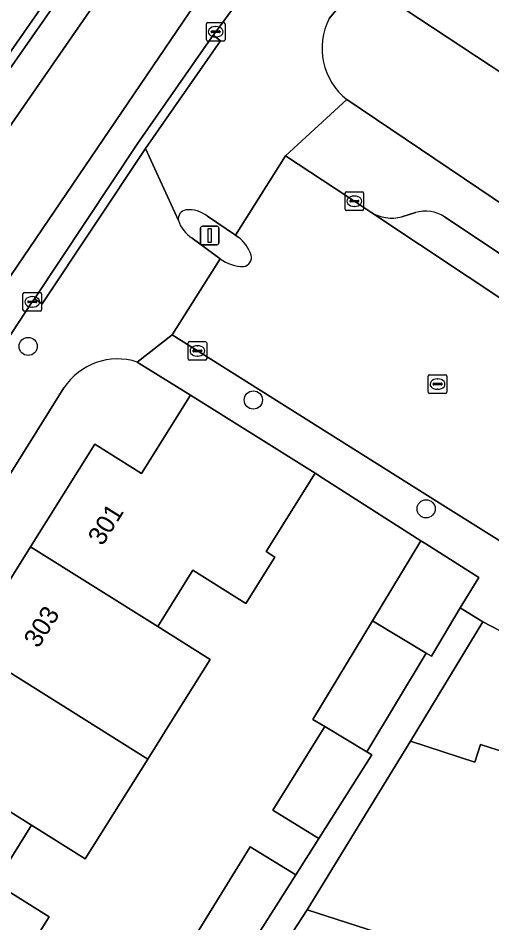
# Model space of a CAD drawing. Extents: x 160554 to 161248, y 385329 to 386506.
# Drawn here: x 160954.67 to 160980.2, y 385929.39 to 385978.1 of the extents above; entities that cross this region are included whole.
import ezdxf

# ---------------------------------------------------------------- set-up
doc = ezdxf.new("R2010")
doc.units = 0
for name, color, linetype in [('IMGEO_Boom', 7, 'Continuous'), ('IMGEO_Erf', 7, 'Continuous'), ('IMGEO_Kolk', 7, 'Continuous'), ('IMGEO_Lichtmast', 7, 'Continuous'), ('IMGEO_Muur', 7, 'Continuous'), ('IMGEO_Pand', 7, 'Continuous'), ('IMGEO_Pand_nummerreeks', 7, 'Continuous'), ('IMGEO_Parkeervlak_open', 7, 'Continuous'), ('IMGEO_Rijbaan_lokaal_gesloten', 7, 'Continuous'), ('IMGEO_Rijbaan_lokaal_open', 7, 'Continuous'), ('IMGEO_Rioolput', 7, 'Continuous'), ('IMGEO_Verkeerseiland_open', 7, 'Continuous'), ('IMGEO_Voetpad_open', 7, 'Continuous')]:
    doc.layers.add(name, color=color, linetype=linetype)

msp = doc.modelspace()

# ---------------------------------------------------------------- linework, layer by layer
at = {"layer": 'IMGEO_Boom'}
for centre in [(160955.216, 385960.426), (160967.345, 385957.543), (160976.653, 385951.684)]:
    msp.add_circle(centre, 0.489, dxfattribs=at)
at = {"layer": 'IMGEO_Erf'}
for points in [[(160973.158, 385980.138), (160971.425, 385978.081)], [(160990.671, 385978.384), (160995.939, 385974.905), (161000, 385972.222), (161001.356, 385971.326), (161000, 385969.274), (160999.598, 385968.666), (160996.842, 385964.493), (160991.425, 385968.071), (160986.157, 385971.551), (160980.89, 385975.03), (160975.474, 385978.608)], [(160972.379, 385973.71), (161000, 385955.113), (161004.713, 385952.127)], [(160951.978, 385944.274), (160955.344, 385949.646), (160958.803, 385955.165), (160961.328, 385953.583), (160963.967, 385957.794), (160961.089, 385959.583)], [(160957.146, 385958.196), (160940.762, 385931.96), (160928.645, 385912.556), (160950.606, 385901.288), (160954.099, 385900.801), (160955.933, 385906.203), (160950.957, 385907.896), (160953.774, 385913.087), (160955.257, 385912.582), (160956.566, 385916.429), (160959.118, 385915.56), (160959.984, 385916.775), (160957.71, 385918.208), (160960.463, 385922.651), (160962.797, 385921.209), (160964.094, 385923.252), (160961.737, 385924.708), (160964.402, 385929.008), (160967.182, 385933.495)], [(160967.182, 385933.495), (160969.633, 385931.981), (160970.877, 385933.942), (160968.404, 385935.469), (160971.191, 385939.967), (160970.559, 385940.348), (160973.764, 385945.662), (160976.362, 385949.968), (160971.146, 385953.29), (160970.67, 385953.594), (160968.031, 385949.382), (160968.51, 385949.082), (160966.95, 385946.592), (160964.091, 385948.384), (160962.193, 385945.354), (160965.025, 385943.579), (160963.084, 385940.48), (160961.66, 385938.207), (160958.293, 385932.836), (160955.393, 385934.653), (160953.441, 385931.538), (160956.343, 385929.72), (160954.928, 385927.461), (160953.424, 385925.061)], [(161039.687, 385927.317), (161013.833, 385932.134), (161004.116, 385934.809), (161000, 385936.274), (160994.519, 385938.283), (160989.848, 385940.323), (160979.7, 385945.599), (160975.804, 385939.173), (160979.278, 385938.053), (160979.584, 385939.004), (160985.637, 385937.051), (160986.115, 385938.532), (160990.202, 385937.214), (160989.724, 385935.733), (160991.773, 385935.072), (160997.783, 385933.133), (161000, 385932.418), (161003.794, 385931.194), (161009.971, 385929.201)], [(160978.216, 385927.521), (160970.238, 385930.094), (160965.988, 385923.562)]]:
    msp.add_lwpolyline(points, dxfattribs=at)
msp.add_lwpolyline([(160979.499, 385947.991), (160976.632, 385949.796), (160976.362, 385949.968), (160973.764, 385945.662), (160976.663, 385943.913), (160976.934, 385943.749), (160978.49, 385946.347)], close=True, dxfattribs=at)
for centre, radius, start, end in [((160974.583, 385976.481), 3.54, 153.1254, 231.4989), ((160960.024, 385956.311), 3.441, 71.9753, 146.7846)]:
    msp.add_arc(centre, radius, start, end, dxfattribs=at)
at = {"layer": 'IMGEO_Kolk'}
for p, q in [((160964.819, 385976.939), (160964.819, 385977.791)), ((160964.894, 385977.865), (160965.746, 385977.865)), ((160965.307, 385977.645), (160965.332, 385977.645)), ((160965.82, 385977.791), (160965.82, 385976.939)), ((160965.078, 385977.359), (160965.078, 385977.371)), ((160965.516, 385977.322), (160965.118, 385977.322)), ((160965.121, 385977.408), (160965.519, 385977.408)), ((160965.562, 385977.371), (160965.562, 385977.359)), ((160965.746, 385976.865), (160964.894, 385976.865)), ((160965.33, 385977.085), (160965.305, 385977.085)), ((160972.287, 385967.818), (160972.287, 385968.67)), ((160972.362, 385968.744), (160973.214, 385968.744)), ((160972.775, 385968.524), (160972.8, 385968.524)), ((160973.288, 385968.67), (160973.288, 385967.818)), ((160972.546, 385968.238), (160972.546, 385968.25)), ((160972.984, 385968.201), (160972.586, 385968.201)), ((160972.589, 385968.287), (160972.987, 385968.287)), ((160972.798, 385967.964), (160972.773, 385967.964)), ((160973.03, 385968.25), (160973.03, 385968.238)), ((160973.214, 385967.744), (160972.362, 385967.744)), ((160954.934, 385962.399), (160954.934, 385963.251)), ((160955.009, 385963.325), (160955.861, 385963.325)), ((160955.422, 385963.105), (160955.447, 385963.105)), ((160955.935, 385963.251), (160955.935, 385962.399)), ((160955.193, 385962.819), (160955.193, 385962.831)), ((160955.631, 385962.782), (160955.233, 385962.782)), ((160955.236, 385962.868), (160955.634, 385962.868)), ((160955.445, 385962.545), (160955.42, 385962.545)), ((160955.677, 385962.831), (160955.677, 385962.819)), ((160955.861, 385962.325), (160955.009, 385962.325)), ((160963.834, 385959.759), (160963.834, 385960.611)), ((160963.909, 385960.685), (160964.761, 385960.685)), ((160964.835, 385960.611), (160964.835, 385959.759)), ((160964.093, 385960.179), (160964.093, 385960.191)), ((160964.531, 385960.142), (160964.133, 385960.142)), ((160964.136, 385960.228), (160964.534, 385960.228)), ((160964.322, 385960.465), (160964.347, 385960.465)), ((160964.577, 385960.191), (160964.577, 385960.179)), ((160964.761, 385959.685), (160963.909, 385959.685)), ((160964.345, 385959.905), (160964.32, 385959.905))]:
    msp.add_line(p, q, dxfattribs=at)
for points in [[(160964.819, 385976.939), (160964.819, 385977.791)], [(160964.894, 385977.865), (160965.746, 385977.865)], [(160965.82, 385977.791), (160965.82, 385976.939)], [(160965.746, 385976.865), (160964.894, 385976.865)], [(160972.287, 385967.818), (160972.287, 385968.67)], [(160972.362, 385968.744), (160973.214, 385968.744)], [(160973.288, 385968.67), (160973.288, 385967.818)], [(160973.214, 385967.744), (160972.362, 385967.744)], [(160954.934, 385962.399), (160954.934, 385963.251)], [(160955.009, 385963.325), (160955.861, 385963.325)], [(160955.935, 385963.251), (160955.935, 385962.399)], [(160955.861, 385962.325), (160955.009, 385962.325)], [(160963.834, 385959.759), (160963.834, 385960.611)], [(160963.909, 385960.685), (160964.761, 385960.685)], [(160964.835, 385960.611), (160964.835, 385959.759)], [(160964.761, 385959.685), (160963.909, 385959.685)]]:
    msp.add_lwpolyline(points, dxfattribs=at)
for centre, radius, start, end in [((160964.896, 385977.789), 0.0765, 91.552, 178.448), ((160964.896, 385977.789), 0.0765, 91.552, 178.448), ((160965.744, 385977.789), 0.0765, 1.552, 88.448), ((160965.744, 385977.789), 0.0765, 1.552, 88.448), ((160965.118, 385977.368), 0.0403, 85.8775, 175.7526), ((160965.115, 385977.358), 0.0366, 178.938, 274.7102), ((160965.519, 385977.365), 0.043, 264.8664, 352.4533), ((160965.523, 385977.37), 0.0386, 1.7309, 96.639), ((160964.896, 385976.941), 0.0765, 181.552, 268.448), ((160964.896, 385976.941), 0.0765, 181.552, 268.448), ((160965.744, 385976.941), 0.0765, 271.552, 358.448), ((160965.744, 385976.941), 0.0765, 271.552, 358.448), ((160972.364, 385968.668), 0.0765, 91.552, 178.448), ((160972.364, 385968.668), 0.0765, 91.552, 178.448), ((160973.212, 385968.668), 0.0765, 1.552, 88.448), ((160973.212, 385968.668), 0.0765, 1.552, 88.448), ((160972.586, 385968.247), 0.0403, 85.8775, 175.7526), ((160972.583, 385968.237), 0.0366, 178.938, 274.7102), ((160972.987, 385968.244), 0.043, 264.8664, 352.4533), ((160972.991, 385968.249), 0.0386, 1.7309, 96.639), ((160972.364, 385967.82), 0.0765, 181.552, 268.448), ((160972.364, 385967.82), 0.0765, 181.552, 268.448), ((160973.212, 385967.82), 0.0765, 271.552, 358.448), ((160973.212, 385967.82), 0.0765, 271.552, 358.448), ((160955.011, 385963.249), 0.0765, 91.552, 178.448), ((160955.011, 385963.249), 0.0765, 91.552, 178.448), ((160955.859, 385963.249), 0.0765, 1.552, 88.448), ((160955.859, 385963.249), 0.0765, 1.552, 88.448), ((160955.233, 385962.828), 0.0403, 85.8775, 175.7526), ((160955.23, 385962.818), 0.0366, 178.938, 274.7102), ((160955.634, 385962.825), 0.043, 264.8664, 352.4533), ((160955.638, 385962.83), 0.0386, 1.7309, 96.639), ((160955.011, 385962.401), 0.0765, 181.552, 268.448), ((160955.011, 385962.401), 0.0765, 181.552, 268.448), ((160955.859, 385962.401), 0.0765, 271.552, 358.448), ((160955.859, 385962.401), 0.0765, 271.552, 358.448), ((160963.911, 385960.609), 0.0765, 91.552, 178.448), ((160963.911, 385960.609), 0.0765, 91.552, 178.448), ((160964.759, 385960.609), 0.0765, 1.552, 88.448), ((160964.759, 385960.609), 0.0765, 1.552, 88.448), ((160964.133, 385960.188), 0.0403, 85.8775, 175.7526), ((160964.13, 385960.178), 0.0366, 178.938, 274.7102), ((160964.534, 385960.185), 0.043, 264.8664, 352.4533), ((160964.538, 385960.19), 0.0386, 1.7309, 96.639), ((160963.911, 385959.761), 0.0765, 181.552, 268.448), ((160963.911, 385959.761), 0.0765, 181.552, 268.448), ((160964.759, 385959.761), 0.0765, 271.552, 358.448), ((160964.759, 385959.761), 0.0765, 271.552, 358.448)]:
    msp.add_arc(centre, radius, start, end, dxfattribs=at)
for centre, major_axis, ratio, start_param, end_param in [((160965.306, 385977.365), (-0.387, 0.002), 0.722429, 4.712389, 7.853982), ((160965.331, 385977.365), (-0.39, 0.002), 0.717154, 1.570796, 4.712389), ((160972.774, 385968.244), (-0.387, 0.002), 0.722429, 4.712389, 7.853982), ((160972.799, 385968.244), (-0.39, 0.002), 0.717154, 1.570796, 4.712389), ((160955.421, 385962.825), (-0.387, 0.002), 0.722429, 4.712389, 7.853982), ((160955.446, 385962.825), (-0.39, 0.002), 0.717154, 1.570796, 4.712389), ((160964.321, 385960.185), (-0.387, 0.002), 0.722429, 4.712389, 7.853982), ((160964.346, 385960.185), (-0.39, 0.002), 0.717154, 1.570796, 4.712389)]:
    msp.add_ellipse(centre, major_axis=major_axis, ratio=ratio, start_param=start_param, end_param=end_param, dxfattribs=at)
at = {"layer": 'IMGEO_Lichtmast'}
for p, q in [((160964.598, 385966.896), (160965.388, 385966.896)), ((160965.388, 385966.896), (160964.598, 385966.896)), ((160964.498, 385965.996), (160964.498, 385966.796)), ((160964.498, 385966.796), (160964.498, 385965.996)), ((160965.488, 385966.796), (160965.488, 385965.996)), ((160965.488, 385965.996), (160965.488, 385966.796)), ((160965.388, 385965.896), (160964.598, 385965.896)), ((160964.598, 385965.896), (160965.388, 385965.896))]:
    msp.add_line(p, q, dxfattribs=at)
msp.add_lwpolyline([(160964.918, 385966.771), (160965.068, 385966.771), (160965.068, 385966.021), (160964.918, 385966.021), (160964.918, 385966.771)], dxfattribs=at)
for centre, start, end in [((160964.598, 385966.796), 90, 180), ((160964.598, 385966.796), 90, 180), ((160965.388, 385966.796), 0, 90), ((160965.388, 385966.796), 360, 90), ((160964.598, 385965.996), 180, 270), ((160964.598, 385965.996), 180, 270), ((160965.388, 385965.996), 270, 0), ((160965.388, 385965.996), 270, 0)]:
    msp.add_arc(centre, 0.1, start, end, dxfattribs=at)
at = {"layer": 'IMGEO_Muur'}
for points in [[(160970.67, 385953.594), (160971.146, 385953.29)], [(160971.146, 385953.29), (160976.632, 385949.796)]]:
    msp.add_lwpolyline(points, dxfattribs=at)
at = {"layer": 'IMGEO_Pand'}
for points in [[(160985.403, 385981.864), (160984.159, 385982.685), (160979.987, 385985.441), (160978.659, 385983.431), (160977.166, 385981.17), (160975.474, 385978.608), (160980.89, 385975.03)], [(160968.51, 385949.082), (160968.031, 385949.382), (160970.67, 385953.594), (160963.967, 385957.794), (160961.328, 385953.583), (160958.803, 385955.165), (160955.344, 385949.646), (160962.193, 385945.354), (160964.091, 385948.384), (160966.95, 385946.592)], [(160962.193, 385945.354), (160955.344, 385949.646), (160951.978, 385944.274), (160961.66, 385938.207), (160963.084, 385940.48), (160965.025, 385943.579)], [(160976.663, 385943.913), (160973.764, 385945.662), (160970.559, 385940.348), (160971.191, 385939.967), (160973.457, 385938.599)], [(160951.978, 385944.274), (160948.612, 385938.902), (160955.393, 385934.653), (160958.293, 385932.836), (160961.66, 385938.207)], [(160973.728, 385938.436), (160973.457, 385938.599), (160971.191, 385939.967), (160968.404, 385935.469), (160970.877, 385933.942)], [(160985.762, 385937.011), (160985.637, 385937.051), (160979.584, 385939.004), (160979.278, 385938.053), (160975.804, 385939.173), (160973.191, 385934.911), (160970.238, 385930.094), (160978.216, 385927.521), (160982.275, 385926.212), (160983.251, 385929.234)], [(160954.928, 385927.461), (160956.343, 385929.72), (160953.441, 385931.538), (160955.393, 385934.653), (160948.612, 385938.902), (160945.245, 385933.529)], [(160966.795, 385927.508), (160969.633, 385931.981), (160967.182, 385933.495), (160964.402, 385929.008)]]:
    msp.add_lwpolyline(points, close=True, dxfattribs=at)
at = {"layer": 'IMGEO_Parkeervlak_open'}
for points in [[(160973.667, 385967.66), (160986.724, 385958.988), (160998.189, 385951.341), (160999.999, 385950.177), (161002.589, 385948.505)], [(160976.087, 385967.631), (160975.339, 385967.409)], [(161003.597, 385950.169), (161001.799, 385951.331), (161000, 385952.51), (160987.82, 385960.634), (160977.636, 385967.398)]]:
    msp.add_lwpolyline(points, dxfattribs=at)
for centre, radius, start, end in [((160974.789, 385969.437), 2.101, 237.7382, 285.1868), ((160976.613, 385965.861), 1.846, 56.3426, 106.5489)]:
    msp.add_arc(centre, radius, start, end, dxfattribs=at)
at = {"layer": 'IMGEO_Rijbaan_lokaal_gesloten'}
for points in [[(160960.766, 385981.718), (160967.874, 385991.721), (160966.599, 385992.677), (160965.857, 385991.696), (160961.397, 385985.598), (160961.305, 385985.474), (160959.335, 385982.726), (160958.627, 385981.694), (160952.878, 385973.461), (160948.947, 385967.488), (160947.773, 385965.696), (160947.11, 385964.695), (160939.863, 385953.905), (160931.646, 385941.584), (160930.068, 385939.158), (160931.521, 385938.183), (160949.188, 385965.007)], [(160953.982, 385963.801), (160963.89, 385978.376), (160971.645, 385988.93), (160967.874, 385991.721), (160960.766, 385981.718), (160949.188, 385965.007), (160931.521, 385938.183), (160935.286, 385935.648)], [(160955.55, 385962.984), (160961.128, 385971.362), (160965.187, 385977.178), (160965.319, 385977.365), (160967.911, 385980.896), (160972.237, 385986.794), (160973.05, 385987.887), (160971.645, 385988.93), (160963.89, 385978.376), (160953.982, 385963.801), (160935.286, 385935.648), (160936.735, 385934.665), (160938.303, 385937.061), (160946.618, 385949.539), (160953.641, 385960.113), (160955.434, 385962.825)]]:
    msp.add_lwpolyline(points, close=True, dxfattribs=at)
at = {"layer": 'IMGEO_Rijbaan_lokaal_open'}
for points in [[(161002.589, 385948.505), (160999.999, 385950.177), (160998.189, 385951.341), (160986.724, 385958.988), (160973.667, 385967.66), (160972.428, 385968.474), (160969.082, 385970.686), (160966.379, 385966.415), (160966.526, 385966.311)], [(160965.565, 385965.145), (160962.97, 385961.044), (160968.73, 385957.423), (160977.702, 385951.784), (160980.615, 385949.954), (160982.22, 385949.007), (160982.82, 385948.658)]]:
    msp.add_lwpolyline(points, dxfattribs=at)
for centre, radius, start, end in [((160965.37, 385964.742), 1.949, 17.832, 53.6105), ((160966.8, 385966.778), 2.048, 232.9131, 270.7358), ((160966.765, 385965.206), 0.479, 277.3613, 16.0889)]:
    msp.add_arc(centre, radius, start, end, dxfattribs=at)
at = {"layer": 'IMGEO_Rioolput'}
for p, q in [((160976.767, 385957.971), (160976.767, 385958.823)), ((160976.842, 385958.897), (160977.694, 385958.897)), ((160977.255, 385958.677), (160977.28, 385958.677)), ((160977.768, 385958.823), (160977.768, 385957.971)), ((160977.026, 385958.391), (160977.026, 385958.403)), ((160977.464, 385958.354), (160977.066, 385958.354)), ((160977.069, 385958.44), (160977.467, 385958.44)), ((160977.51, 385958.403), (160977.51, 385958.391)), ((160977.694, 385957.897), (160976.842, 385957.897)), ((160977.278, 385958.117), (160977.253, 385958.117))]:
    msp.add_line(p, q, dxfattribs=at)
for points in [[(160976.767, 385957.971), (160976.767, 385958.823)], [(160976.842, 385958.897), (160977.694, 385958.897)], [(160977.768, 385958.823), (160977.768, 385957.971)], [(160977.694, 385957.897), (160976.842, 385957.897)]]:
    msp.add_lwpolyline(points, dxfattribs=at)
for centre, radius, start, end in [((160976.844, 385958.821), 0.0765, 91.552, 178.448), ((160976.844, 385958.821), 0.0765, 91.552, 178.448), ((160977.692, 385958.821), 0.0765, 1.552, 88.448), ((160977.692, 385958.821), 0.0765, 1.552, 88.448), ((160977.066, 385958.4), 0.0403, 85.8775, 175.7526), ((160977.063, 385958.39), 0.0366, 178.938, 274.7102), ((160977.467, 385958.397), 0.043, 264.8664, 352.4533), ((160977.471, 385958.402), 0.0386, 1.7309, 96.639), ((160976.844, 385957.973), 0.0765, 181.552, 268.448), ((160976.844, 385957.973), 0.0765, 181.552, 268.448), ((160977.692, 385957.973), 0.0765, 271.552, 358.448), ((160977.692, 385957.973), 0.0765, 271.552, 358.448)]:
    msp.add_arc(centre, radius, start, end, dxfattribs=at)
for centre, major_axis, ratio, start_param, end_param in [((160977.254, 385958.397), (-0.387, 0.002), 0.722429, 4.712389, 7.853982), ((160977.279, 385958.397), (-0.39, 0.002), 0.717154, 1.570796, 4.712389)]:
    msp.add_ellipse(centre, major_axis=major_axis, ratio=ratio, start_param=start_param, end_param=end_param, dxfattribs=at)
at = {"layer": 'IMGEO_Verkeerseiland_open'}
for points in [[(160966.526, 385966.311), (160966.379, 385966.415), (160964.869, 385967.445)], [(160964.045, 385966.257), (160965.565, 385965.145)]]:
    msp.add_lwpolyline(points, dxfattribs=at)
for centre, radius, start, end in [((160963.788, 385967.292), 0.488, 99.3163, 189.9154), ((160963.86, 385966.097), 1.684, 53.1894, 95.1417), ((160964.996, 385967.757), 1.776, 197.9994, 237.6253), ((160965.37, 385964.742), 1.949, 17.832, 53.6105), ((160966.8, 385966.778), 2.048, 232.9131, 270.7358), ((160966.765, 385965.206), 0.479, 277.3613, 16.0889)]:
    msp.add_arc(centre, radius, start, end, dxfattribs=at)
at = {"layer": 'IMGEO_Voetpad_open'}
for points in [[(160947.11, 385964.695), (160947.773, 385965.696), (160948.947, 385967.488), (160948.531, 385967.767), (160952.465, 385973.742), (160958.207, 385981.976), (160958.627, 385981.694), (160959.335, 385982.726), (160961.305, 385985.474), (160961.397, 385985.598)], [(160967.911, 385980.896), (160965.319, 385977.365), (160965.187, 385977.178), (160965.584, 385976.873), (160961.541, 385971.08), (160963.307, 385967.208)], [(160971.425, 385978.081), (160973.158, 385980.138)], [(160964.869, 385967.445), (160966.379, 385966.415), (160969.082, 385970.686), (160972.379, 385973.71)], [(161004.713, 385952.127), (161000, 385955.113), (160972.379, 385973.71), (160969.082, 385970.686), (160972.428, 385968.474), (160973.667, 385967.66)], [(160963.307, 385967.208), (160961.541, 385971.08), (160955.968, 385962.71), (160955.55, 385962.984), (160955.434, 385962.825), (160953.641, 385960.113)], [(160975.339, 385967.409), (160976.087, 385967.631)], [(160977.636, 385967.398), (160987.82, 385960.634), (161000, 385952.51), (161001.799, 385951.331), (161003.597, 385950.169)], [(160961.089, 385959.583), (160962.97, 385961.044), (160965.565, 385965.145), (160964.045, 385966.257)], [(160982.03, 385947.85), (160981.668, 385948.06), (160982.22, 385949.007), (160980.615, 385949.954), (160977.702, 385951.784), (160968.73, 385957.423), (160962.97, 385961.044), (160961.089, 385959.583), (160963.967, 385957.794), (160970.67, 385953.594), (160971.146, 385953.29), (160976.362, 385949.968), (160976.632, 385949.796), (160979.499, 385947.991), (160978.49, 385946.347), (160979.7, 385945.599), (160989.848, 385940.323), (160994.519, 385938.283), (161000, 385936.274), (161004.116, 385934.809), (161013.833, 385932.134), (161039.687, 385927.317)], [(160926.036, 385918.835), (160924.106, 385916.245), (160923.982, 385916.06), (160924.374, 385915.75), (160927.244, 385909.886), (160928.645, 385912.556), (160940.762, 385931.96), (160957.146, 385958.196)], [(160965.988, 385923.562), (160970.238, 385930.094), (160973.191, 385934.911), (160975.804, 385939.173), (160979.7, 385945.599), (160978.49, 385946.347), (160976.934, 385943.749), (160976.663, 385943.913), (160973.457, 385938.599), (160973.728, 385938.436), (160970.877, 385933.942), (160969.633, 385931.981), (160966.795, 385927.508)]]:
    msp.add_lwpolyline(points, dxfattribs=at)
for points in [[(160948.947, 385967.488), (160952.878, 385973.461), (160958.627, 385981.694), (160958.207, 385981.976), (160952.465, 385973.742), (160948.531, 385967.767)], [(160955.55, 385962.984), (160955.968, 385962.71), (160961.541, 385971.08), (160965.584, 385976.873), (160965.187, 385977.178), (160961.128, 385971.362)]]:
    msp.add_lwpolyline(points, close=True, dxfattribs=at)
for centre, radius, start, end in [((160974.583, 385976.481), 3.54, 153.1254, 231.4989), ((160963.788, 385967.292), 0.488, 99.3163, 189.9154), ((160963.86, 385966.097), 1.684, 53.1894, 95.1417), ((160974.789, 385969.437), 2.101, 237.7382, 285.1868), ((160976.613, 385965.861), 1.846, 56.3426, 106.5489), ((160964.996, 385967.757), 1.776, 197.9994, 237.6253), ((160960.024, 385956.311), 3.441, 71.9753, 146.7846)]:
    msp.add_arc(centre, radius, start, end, dxfattribs=at)

# ---------------------------------------------------------------- texts
at = {"layer": 'IMGEO_Pand_nummerreeks'}
for s, rotation, p in [('301', 57.9267, (160959.214, 385949.644)), ('303', 57.926, (160955.762, 385944.135))]:
    msp.add_text(s, height=1, rotation=rotation, dxfattribs=at).set_placement(p)

doc.saveas('drawing.dxf')
